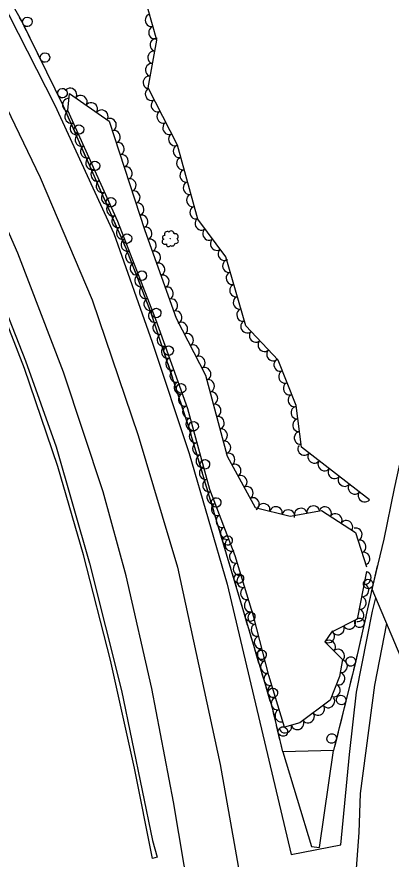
# Model space of a CAD drawing. Extents: x 1722896 to 1754269, y 648279 to 666297.
# Drawn here: x 1740491.4 to 1740609.2, y 649183.9 to 649449 of the extents above; entities that cross this region are included whole.
import ezdxf

# ---------------------------------------------------------------- set-up
doc = ezdxf.new("R2010")
doc.units = 0
for name, color, linetype in [('DESIGN - CENTERLINE - Proposed', 7, 'Continuous'), ('DESIGN - SCRATCH - User 1', 7, 'Continuous'), ('SURVEY - CENTERLINE - Preliminary Text', 7, 'Continuous'), ('SURVEY - VEGETATION - Features with Text', 7, 'Continuous')]:
    doc.layers.add(name, color=color, linetype=linetype)

msp = doc.modelspace()

# ---------------------------------------------------------------- linework, layer by layer
at = {"layer": 'DESIGN - CENTERLINE - Proposed'}
msp.add_lwpolyline([(1740700.31, 649478.68), (1740686.35, 649446.38), (1740673.51, 649411.03), (1740660.81, 649373.13), (1740650.67, 649337.68), (1740641.79, 649298.57), (1740634.73, 649263.85), (1740628.44, 649222.1), (1740627.81, 649210.74), (1740603.2, 649268.9), (1740607.03, 649284.59), (1740610.25, 649300.52), (1740615.78, 649325.93), (1740622.87, 649354.19), (1740630.62, 649381.05), (1740640.74, 649412.94), (1740651.91, 649444.59), (1740666.04, 649479.28)], dxfattribs=at)
at = {"layer": 'DESIGN - SCRATCH - User 1'}
for points in [[(1740575.12, 649217.67), (1740571.93, 649231.09), (1740557.42, 649279.9), (1740545.47, 649320.16), (1740533.63, 649356.01), (1740525.9, 649375.89), (1740506.13, 649420.84), (1740492.99, 649447.55), (1740478.8, 649472.55), (1740460.24, 649503.48), (1740441.7, 649530.22), (1740423.95, 649553.77), (1740407.38, 649574.22), (1740395.17, 649588.23)], [(1740494.41, 649444.67), (1740492.99, 649447.55), (1740492.31, 649448.76)], [(1740496.15, 649441.12), (1740495.12, 649443.23)], [(1740497.19, 649439.01), (1740496.15, 649441.12)], [(1740499.93, 649433.45), (1740497.9, 649437.58)], [(1740501.67, 649429.9), (1740500.63, 649432.01)], [(1740502.71, 649427.8), (1740501.67, 649429.9)], [(1740505.44, 649422.23), (1740503.41, 649426.36)], [(1740507.09, 649418.64), (1740506.15, 649420.8)], [(1740508.04, 649416.49), (1740507.09, 649418.64)], [(1740510.53, 649410.82), (1740508.68, 649415.03)], [(1740512.12, 649407.2), (1740511.18, 649409.35)], [(1740513.07, 649405.05), (1740512.12, 649407.2)], [(1740515.57, 649399.38), (1740513.72, 649403.59)], [(1740517.16, 649395.76), (1740516.21, 649397.91)], [(1740518.1, 649393.61), (1740517.16, 649395.76)], [(1740520.6, 649387.93), (1740518.75, 649392.15)], [(1740522.19, 649384.32), (1740521.25, 649386.47)], [(1740523.14, 649382.17), (1740522.19, 649384.32)], [(1740525.64, 649376.49), (1740523.78, 649380.7)], [(1740527.09, 649372.82), (1740526.24, 649375.01)], [(1740527.94, 649370.63), (1740527.09, 649372.82)], [(1740530.19, 649364.85), (1740528.52, 649369.14)], [(1740531.62, 649361.17), (1740530.77, 649363.36)], [(1740532.47, 649358.98), (1740531.62, 649361.17)], [(1740534.57, 649353.15), (1740533.63, 649356.01), (1740533.05, 649357.49)], [(1740535.81, 649349.4), (1740535.07, 649351.63)], [(1740536.55, 649347.17), (1740535.81, 649349.4)], [(1740538.49, 649341.28), (1740537.05, 649345.65)], [(1740539.73, 649337.53), (1740538.99, 649339.76)], [(1740540.47, 649335.3), (1740539.73, 649337.53)], [(1740542.41, 649329.41), (1740540.97, 649333.78)], [(1740543.65, 649325.66), (1740542.91, 649327.89)], [(1740544.39, 649323.43), (1740543.65, 649325.66)], [(1740546.25, 649317.52), (1740545.47, 649320.16), (1740544.89, 649321.91)], [(1740547.37, 649313.73), (1740546.71, 649315.98)], [(1740548.04, 649311.48), (1740547.37, 649313.73)], [(1740549.81, 649305.53), (1740548.5, 649309.94)], [(1740550.93, 649301.75), (1740550.27, 649304)], [(1740551.6, 649299.49), (1740550.93, 649301.75)], [(1740553.37, 649293.55), (1740552.06, 649297.96)], [(1740554.49, 649289.76), (1740553.82, 649292.02)], [(1740555.16, 649287.51), (1740554.49, 649289.76)], [(1740556.93, 649281.57), (1740555.62, 649285.98)], [(1740558.05, 649277.78), (1740557.42, 649279.9), (1740557.38, 649280.03)], [(1740558.72, 649275.53), (1740558.05, 649277.78)], [(1740604.8, 649276.25), (1740598.07, 649246.35), (1740591.08, 649218.09)], [(1740604.8, 649276.25), (1740604.29, 649273.95)], [(1740560.49, 649269.59), (1740559.18, 649273.99)], [(1740603.94, 649272.4), (1740602.92, 649267.91)], [(1740561.61, 649265.8), (1740560.95, 649268.05)], [(1740562.29, 649263.55), (1740561.61, 649265.8)], [(1740602.57, 649266.35), (1740602.05, 649264.05)], [(1740602.05, 649264.05), (1740601.54, 649261.76)], [(1740564.05, 649257.6), (1740562.74, 649262.01)], [(1740601.19, 649260.2), (1740600.18, 649255.71)], [(1740565.18, 649253.82), (1740564.51, 649256.07)], [(1740565.85, 649251.57), (1740565.18, 649253.82)], [(1740599.82, 649254.15), (1740599.31, 649251.86)], [(1740567.61, 649245.62), (1740566.3, 649250.03)], [(1740599.31, 649251.86), (1740598.79, 649249.57)], [(1740598.44, 649248.01), (1740598.07, 649246.35), (1740597.37, 649243.53)], [(1740568.74, 649241.84), (1740568.07, 649244.09)], [(1740569.41, 649239.58), (1740568.74, 649241.84)], [(1740596.99, 649241.98), (1740596.42, 649239.7)], [(1740596.42, 649239.7), (1740595.86, 649237.42)], [(1740571.18, 649233.64), (1740569.86, 649238.05)], [(1740595.48, 649235.86), (1740594.37, 649231.4)], [(1740572.23, 649229.84), (1740571.93, 649231.09), (1740571.63, 649232.11)], [(1740572.77, 649227.55), (1740572.23, 649229.84)], [(1740593.99, 649229.84), (1740593.42, 649227.56)], [(1740574.21, 649221.52), (1740573.14, 649225.99)], [(1740593.42, 649227.56), (1740592.86, 649225.28)], [(1740592.48, 649223.73), (1740591.37, 649219.26)], [(1740575.12, 649217.67), (1740574.58, 649219.96)], [(1740575.12, 649217.67), (1740584.13, 649187.88), (1740586.62, 649187.6), (1740591.08, 649218.09), (1740575.12, 649217.67)]]:
    msp.add_lwpolyline(points, dxfattribs=at)
for centre, start, end in [((1740494.75, 649447.37), 319.4428, 319.433), ((1740500.27, 649436.15), 319.4428, 319.433), ((1740505.78, 649424.94), 319.4428, 319.433), ((1740510.99, 649413.51), 317.0065, 316.9967), ((1740516.02, 649402.06), 317.0065, 316.9967), ((1740521.06, 649390.62), 317.0065, 316.9967), ((1740526.09, 649379.18), 317.0065, 316.9967), ((1740530.76, 649367.52), 314.505, 314.4952), ((1740535.28, 649355.78), 311.5311, 311.5213), ((1740539.2, 649343.91), 311.5311, 311.5213), ((1740543.12, 649332.04), 311.5311, 311.5213), ((1740547.04, 649320.13), 309.8049, 309.795), ((1740550.6, 649308.14), 309.8049, 309.795), ((1740554.16, 649296.16), 309.8049, 309.795), ((1740557.72, 649284.18), 309.8049, 309.795), ((1740561.28, 649272.2), 309.817, 309.8071), ((1740601.97, 649270.5), 100.5632, 100.5534), ((1740564.84, 649260.21), 309.817, 309.8071), ((1740599.22, 649258.31), 100.5632, 100.5534), ((1740568.4, 649248.23), 309.817, 309.8071), ((1740596.47, 649246.15), 99.3806, 99.3708), ((1740571.96, 649236.25), 309.817, 309.8071), ((1740593.47, 649234.01), 99.3806, 99.3708), ((1740575.14, 649224.08), 306.6217, 306.6118), ((1740590.47, 649221.88), 99.3806, 99.3708)]:
    msp.add_arc(centre, 1.5, start, end, dxfattribs=at)
at = {"layer": 'SURVEY - CENTERLINE - Preliminary Text'}
for points in [[(1740387.45, 649594.5), (1740404.23, 649575.77), (1740429.5, 649544.04), (1740450.17, 649512.3), (1740468.56, 649484.48), (1740488.88, 649449.56), (1740503.37, 649421.2), (1740521.97, 649380.81), (1740534.02, 649346.63), (1740545.69, 649311.54), (1740557.59, 649270.42), (1740577.7, 649185.34), (1740593.36, 649188.48), (1740596.1, 649216.84), (1740598.26, 649236.5), (1740603.34, 649261.98), (1740604.38, 649266.11)], [(1740376, 649584.13), (1740397.46, 649559.77), (1740418.54, 649534.23), (1740436.79, 649508.93), (1740455.69, 649480.29), (1740476.24, 649445.04), (1740498.75, 649398.43), (1740515.09, 649359.89), (1740529.63, 649317.23), (1740541.96, 649275.79), (1740555.42, 649213.67), (1740561.93, 649177.02), (1740568.38, 649133.79), (1740574.6, 649091.52), (1740581.94, 649042.3), (1740589.35, 648994.2), (1740597.13, 648943.02), (1740604.92, 648891.79), (1740612.23, 648845.36), (1740620.03, 648800.03), (1740627.73, 648759.99)], [(1740607.93, 648780.91), (1740603.42, 648808.45), (1740593.68, 648865.8), (1740586.54, 648913.03), (1740577.84, 648968.75), (1740571.48, 649011.51), (1740564.98, 649050.68), (1740558.44, 649094.42), (1740550.8, 649142.21), (1740540.69, 649201.95), (1740533.89, 649237.58), (1740525.87, 649273.04), (1740518.59, 649299.53), (1740506.07, 649337.18), (1740491.72, 649374.64), (1740476.41, 649409.34), (1740458.26, 649445.02), (1740437.96, 649479.05), (1740417.51, 649510.03), (1740394.95, 649539.36), (1740381.62, 649553.96), (1740364.65, 649573.44)], [(1740535.61, 649184.54), (1740534.11, 649184.14), (1740528.41, 649212.59), (1740520.87, 649246.52), (1740512.37, 649279.65), (1740504.3, 649307.43), (1740493.81, 649338.35), (1740482.3, 649367.77), (1740470.47, 649395.07), (1740457.91, 649421.17), (1740443.02, 649448.62), (1740426.25, 649475.72)], [(1740444.19, 649449.1), (1740458.87, 649421.69), (1740471.11, 649396.44), (1740481.45, 649372.82), (1740494.17, 649340.67), (1740503.77, 649313.62), (1740514.25, 649277.03), (1740524.31, 649237.01), (1740534.09, 649189.81), (1740535.61, 649184.54)], [(1740599.14, 649192.28), (1740599.55, 649204.57), (1740604.06, 649238.72), (1740607.8, 649258.04)], [(1740627.82, 648779.02), (1740621.4, 648815.09), (1740614.63, 648856.36), (1740608.94, 648897.05), (1740604.11, 648939.24), (1740600.21, 648988.35), (1740597.19, 649033.53), (1740595.44, 649079.1), (1740595.35, 649124.1), (1740597.3, 649168.2), (1740599.14, 649192.28)]]:
    msp.add_lwpolyline(points, dxfattribs=at)
at = {"layer": 'SURVEY - VEGETATION - Features with Text'}
for points in [[(1740602.38, 649297.03), (1740580.94, 649313.55), (1740579.3, 649326.65), (1740573.6, 649340.93), (1740563.48, 649351.77), (1740557.21, 649373.48), (1740548.32, 649385.27), (1740541.98, 649408.6), (1740532.74, 649426.57), (1740535.49, 649441.58), (1740528.61, 649465.87)], [(1740601.39, 649274.39), (1740598.5, 649259.42), (1740590.4, 649255.38), (1740588.35, 649252.29), (1740593.9, 649246.71), (1740592.98, 649241.35), (1740590.05, 649233.91), (1740580.51, 649226.78), (1740575.63, 649225.48), (1740570.7, 649241.76), (1740566.02, 649260.02), (1740560.13, 649279.36), (1740552.16, 649300.24), (1740545.18, 649325.62), (1740535.17, 649353.73), (1740523.25, 649384.56), (1740507.51, 649419.46), (1740507.95, 649424.83), (1740520.48, 649416.15), (1740531.72, 649381.7), (1740541.58, 649354.14), (1740550.8, 649336.22), (1740557.55, 649310.75), (1740566.4, 649294.61), (1740577.38, 649291.82), (1740587.24, 649293.65), (1740597.96, 649286.74), (1740601.45, 649275.9)]]:
    msp.add_lwpolyline(points, dxfattribs=at)
msp.add_circle((1740539.69, 649379.16), 0.0299, dxfattribs=at)
for centre, radius, start, end in [((1740537.81, 649379.57), 0.589, 74.8934, 253.639), ((1740538.71, 649380.56), 0.858, 52.7772, 209.5661), ((1740539.97, 649380.61), 0.978, 1.83, 139.3542), ((1740541.25, 649379.72), 0.971, 312.7258, 108.5643), ((1740538, 649378.23), 0.856, 114.9141, 308.3337), ((1740539.13, 649377.31), 0.652, 157.5327, 334.8519), ((1740540.28, 649377.77), 0.923, 232.8198, 359.6654), ((1740541.53, 649378.4), 0.716, 242.9787, 57.979)]:
    msp.add_arc(centre, radius, start, end, dxfattribs=at)
for centre, major_axis in [((1740533.71, 649447.86), (-0.54, 1.92)), ((1740534.8, 649444.01), (-0.54, 1.92)), ((1740535.22, 649440.13), (0.36, 1.97)), ((1740534.5, 649436.19), (0.36, 1.97)), ((1740533.78, 649432.26), (0.36, 1.97)), ((1740533.06, 649428.33), (0.36, 1.97)), ((1740508.3, 649424.59), (1.64, -1.14)), ((1740511.59, 649422.31), (1.64, -1.14)), ((1740533.75, 649424.6), (-0.91, 1.78)), ((1740507.66, 649421.27), (0.16, 1.99)), ((1740514.88, 649420.03), (1.64, -1.14)), ((1740535.58, 649421.04), (-0.91, 1.78)), ((1740508.4, 649417.47), (-0.82, 1.82)), ((1740518.16, 649417.75), (1.64, -1.14)), ((1740537.41, 649417.49), (-0.91, 1.78)), ((1740520.84, 649415.02), (0.62, -1.9)), ((1740510.05, 649413.83), (-0.82, 1.82)), ((1740539.24, 649413.93), (-0.91, 1.78)), ((1740511.69, 649410.18), (-0.82, 1.82)), ((1740522.08, 649411.22), (0.62, -1.9)), ((1740541.07, 649410.37), (-0.91, 1.78)), ((1740523.33, 649407.41), (0.62, -1.9)), ((1740542.5, 649406.66), (-0.52, 1.93)), ((1740513.34, 649406.53), (-0.82, 1.82)), ((1740524.57, 649403.61), (0.62, -1.9)), ((1740514.98, 649402.89), (-0.82, 1.82)), ((1740543.55, 649402.8), (-0.52, 1.93)), ((1740516.63, 649399.24), (-0.82, 1.82)), ((1740525.81, 649399.81), (0.62, -1.9)), ((1740544.6, 649398.94), (-0.52, 1.93)), ((1740527.05, 649396), (0.62, -1.9)), ((1740518.27, 649395.6), (-0.82, 1.82)), ((1740545.65, 649395.08), (-0.52, 1.93)), ((1740519.91, 649391.95), (-0.82, 1.82)), ((1740528.29, 649392.2), (0.62, -1.9)), ((1740546.7, 649391.22), (-0.52, 1.93)), ((1740521.56, 649388.3), (-0.82, 1.82)), ((1740529.53, 649388.4), (0.62, -1.9)), ((1740547.75, 649387.36), (-0.52, 1.93)), ((1740523.2, 649384.66), (-0.82, 1.82)), ((1740530.77, 649384.6), (0.62, -1.9)), ((1740549.42, 649383.81), (-1.2, 1.6)), ((1740524.65, 649380.93), (-0.72, 1.87)), ((1740532.04, 649380.8), (0.67, -1.88)), ((1740551.83, 649380.61), (-1.2, 1.6)), ((1740526.1, 649377.2), (-0.72, 1.87)), ((1740533.38, 649377.04), (0.67, -1.88)), ((1740554.24, 649377.42), (-1.2, 1.6)), ((1740527.54, 649373.47), (-0.72, 1.87)), ((1740534.73, 649373.27), (0.67, -1.88)), ((1740556.65, 649374.23), (-1.2, 1.6)), ((1740528.98, 649369.74), (-0.72, 1.87)), ((1740536.08, 649369.5), (0.67, -1.88)), ((1740558.06, 649370.54), (-0.55, 1.92)), ((1740530.42, 649366.01), (-0.72, 1.87)), ((1740537.43, 649365.74), (0.67, -1.88)), ((1740559.17, 649366.69), (-0.55, 1.92)), ((1740531.87, 649362.28), (-0.72, 1.87)), ((1740538.77, 649361.97), (0.67, -1.88)), ((1740560.28, 649362.85), (-0.55, 1.92)), ((1740561.39, 649359.01), (-0.55, 1.92)), ((1740533.31, 649358.54), (-0.72, 1.87)), ((1740540.12, 649358.2), (0.67, -1.88)), ((1740534.75, 649354.81), (-0.72, 1.87)), ((1740541.47, 649354.44), (0.67, -1.88)), ((1740562.5, 649355.16), (-0.55, 1.92)), ((1740536.12, 649351.06), (-0.67, 1.88)), ((1740543.26, 649350.87), (0.92, -1.78)), ((1740563.8, 649351.43), (-1.36, 1.46)), ((1740537.47, 649347.29), (-0.67, 1.88)), ((1740545.09, 649347.31), (0.92, -1.78)), ((1740566.53, 649348.51), (-1.36, 1.46)), ((1740538.81, 649343.52), (-0.67, 1.88)), ((1740546.93, 649343.75), (0.92, -1.78)), ((1740569.26, 649345.58), (-1.36, 1.46)), ((1740548.76, 649340.2), (0.92, -1.78)), ((1740571.99, 649342.66), (-1.36, 1.46)), ((1740540.15, 649339.75), (-0.67, 1.88)), ((1740574.21, 649339.41), (-0.74, 1.86)), ((1740541.49, 649335.98), (-0.67, 1.88)), ((1740550.59, 649336.64), (0.92, -1.78)), ((1740575.69, 649335.69), (-0.74, 1.86)), ((1740551.71, 649332.81), (0.51, -1.93)), ((1740542.83, 649332.21), (-0.67, 1.88)), ((1740577.17, 649331.98), (-0.74, 1.86)), ((1740544.17, 649328.45), (-0.67, 1.88)), ((1740552.73, 649328.95), (0.51, -1.93)), ((1740578.66, 649328.26), (-0.74, 1.86)), ((1740545.44, 649324.66), (-0.53, 1.93)), ((1740553.75, 649325.08), (0.51, -1.93)), ((1740579.58, 649324.41), (-0.25, 1.98)), ((1740546.51, 649320.8), (-0.53, 1.93)), ((1740554.78, 649321.21), (0.51, -1.93)), ((1740580.08, 649320.44), (-0.25, 1.98)), ((1740547.57, 649316.94), (-0.53, 1.93)), ((1740555.8, 649317.34), (0.51, -1.93)), ((1740580.58, 649316.47), (-0.25, 1.98)), ((1740548.63, 649313.09), (-0.53, 1.93)), ((1740556.82, 649313.48), (0.51, -1.93)), ((1740581.79, 649312.9), (-1.58, 1.22)), ((1740549.69, 649309.23), (-0.53, 1.93)), ((1740558.11, 649309.72), (0.96, -1.75)), ((1740584.95, 649310.46), (-1.58, 1.22)), ((1740560.04, 649306.21), (0.96, -1.75)), ((1740588.12, 649308.02), (-1.58, 1.22)), ((1740550.75, 649305.37), (-0.53, 1.93)), ((1740591.29, 649305.58), (-1.58, 1.22)), ((1740551.81, 649301.52), (-0.53, 1.93)), ((1740561.96, 649302.7), (0.96, -1.75)), ((1740594.46, 649303.14), (-1.58, 1.22)), ((1740563.88, 649299.2), (0.96, -1.75)), ((1740597.63, 649300.69), (-1.58, 1.22)), ((1740553.12, 649297.74), (-0.71, 1.87)), ((1740565.81, 649295.69), (0.96, -1.75)), ((1740600.79, 649298.25), (-1.58, 1.22)), ((1740554.54, 649294), (-0.71, 1.87)), ((1740569.08, 649293.93), (1.94, -0.49)), ((1740572.96, 649292.94), (1.94, -0.49)), ((1740584.69, 649293.18), (1.97, 0.37)), ((1740588.43, 649292.88), (1.68, -1.08)), ((1740555.97, 649290.27), (-0.71, 1.87)), ((1740576.84, 649291.95), (1.94, -0.49)), ((1740580.76, 649292.45), (1.97, 0.37)), ((1740591.79, 649290.72), (1.68, -1.08)), ((1740595.15, 649288.55), (1.68, -1.08)), ((1740557.4, 649286.53), (-0.71, 1.87)), ((1740598.16, 649286.12), (0.61, -1.9)), ((1740558.82, 649282.79), (-0.71, 1.87)), ((1740599.39, 649282.31), (0.61, -1.9)), ((1740560.23, 649279.05), (-0.58, 1.91)), ((1740600.62, 649278.5), (0.61, -1.9)), ((1740561.39, 649275.22), (-0.58, 1.91)), ((1740562.56, 649271.39), (-0.58, 1.91)), ((1740601.01, 649272.42), (-0.38, -1.96)), ((1740563.72, 649267.57), (-0.58, 1.91)), ((1740600.25, 649268.5), (-0.38, -1.96)), ((1740564.89, 649263.74), (-0.58, 1.91)), ((1740599.49, 649264.57), (-0.38, -1.96)), ((1740566.04, 649259.91), (-0.5, 1.94)), ((1740598.73, 649260.64), (-0.38, -1.96)), ((1740567.04, 649256.04), (-0.5, 1.94)), ((1740596.03, 649258.19), (-1.79, -0.89)), ((1740589.46, 649253.96), (-1.1, -1.67)), ((1740592.45, 649256.4), (-1.79, -0.89)), ((1740568.03, 649252.16), (-0.5, 1.94)), ((1740589.76, 649250.87), (1.41, -1.42)), ((1740569.02, 649248.29), (-0.5, 1.94)), ((1740592.58, 649248.03), (1.41, -1.42)), ((1740570.02, 649244.41), (-0.5, 1.94)), ((1740593.54, 649244.6), (-0.34, -1.97)), ((1740571.06, 649240.55), (-0.58, 1.91)), ((1740592.72, 649240.7), (-0.73, -1.86)), ((1740572.22, 649236.73), (-0.58, 1.91)), ((1740591.26, 649236.98), (-0.73, -1.86)), ((1740573.38, 649232.9), (-0.58, 1.91)), ((1740589.48, 649233.49), (-1.6, -1.2)), ((1740574.55, 649229.07), (-0.58, 1.91)), ((1740586.28, 649231.1), (-1.6, -1.2)), ((1740583.08, 649228.7), (-1.6, -1.2)), ((1740575.88, 649225.55), (-1.93, -0.51)), ((1740579.74, 649226.58), (-1.93, -0.51))]:
    msp.add_ellipse(centre, major_axis=major_axis, ratio=0.940188, start_param=0, end_param=3.141593, dxfattribs=at)

doc.saveas('drawing.dxf')
